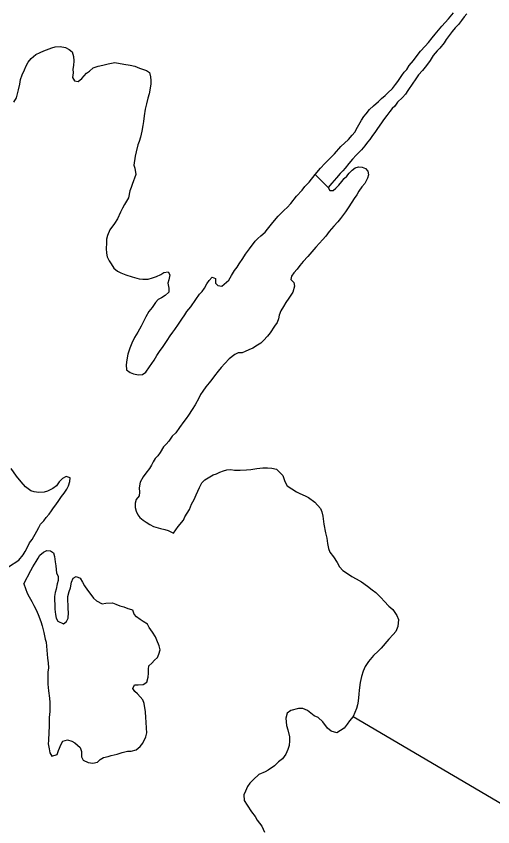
# Model space of a CAD drawing. Extents: x 3177185 to 3215018, y 812988 to 838321.
# Drawn here: x 3196183 to 3196601, y 834726 to 835438 of the extents above; entities that cross this region are included whole.
import ezdxf

# ---------------------------------------------------------------- set-up
doc = ezdxf.new("R2010")
doc.units = 0
doc.layers.add('V-TOPO-SHOR', color=7, linetype='Continuous')

msp = doc.modelspace()

# ---------------------------------------------------------------- linework, layer by layer
at = {"layer": 'V-TOPO-SHOR'}
for points in [[(3196456.46, 835287.51), (3196444.87, 835298.93), (3196449.66, 835304.41), (3196453.5, 835308.69), (3196456.13, 835311.31), (3196458.53, 835313.69), (3196461.88, 835317.26), (3196467.39, 835323.45), (3196474.1, 835329.64), (3196477.45, 835333.45), (3196479.85, 835336.3), (3196482.01, 835340.59), (3196485.61, 835346.79), (3196487.77, 835349.89), (3196489.68, 835352.27), (3196492.8, 835356.08), (3196496.15, 835359.17), (3196500.46, 835362.98), (3196503.1, 835365.6), (3196506.45, 835368.21), (3196508.84, 835370.83), (3196512.91, 835374.4), (3196515.55, 835377.97), (3196517.47, 835380.6), (3196521.06, 835385.84), (3196523.22, 835388.7), (3196525.38, 835391.08), (3196527.54, 835394.65), (3196531.13, 835399.18), (3196534.49, 835403.46), (3196537.37, 835407.27), (3196541.44, 835411.8), (3196544.31, 835414.89), (3196547.67, 835418.94), (3196550.31, 835422.28), (3196556.06, 835429.18), (3196558.93, 835432.52), (3196562.05, 835435.61), (3196566.36, 835440.85)], [(3196577.98, 835440.02), (3196575.74, 835437.32), (3196573.34, 835434.14), (3196570.62, 835430.65), (3196567.83, 835427.71), (3196565.28, 835424.62), (3196562.48, 835421.12), (3196560.08, 835417.47), (3196558.16, 835414.69), (3196554.25, 835410.01), (3196552.01, 835407.55), (3196548.66, 835403.5), (3196545.94, 835399.13), (3196543.62, 835395.71), (3196541.54, 835393.26), (3196539.14, 835390.4), (3196535.79, 835386.43), (3196532.83, 835382.06), (3196530.75, 835379.04), (3196526.44, 835372.61), (3196524.12, 835369.59), (3196521.56, 835366.58), (3196517.33, 835362.37)], [(3196180.53, 835362.54), (3196182.93, 835366.35), (3196184.63, 835373.27), (3196185.83, 835378.28), (3196186.33, 835382.34), (3196188.01, 835386.63), (3196189.93, 835390.92), (3196191.38, 835394.26), (3196193.3, 835397.6), (3196195.93, 835400.93), (3196200, 835404.26), (3196203.83, 835406.16), (3196206.94, 835407.58), (3196213.87, 835410.19), (3196216.74, 835411.14), (3196221.27, 835411.36), (3196225.81, 835410.39), (3196229.14, 835408.71), (3196231.76, 835406.55), (3196232.95, 835402.49), (3196233.17, 835398.91), (3196232.92, 835394.61), (3196232.43, 835391.51), (3196232.66, 835388.17), (3196231.93, 835384.11), (3196233.83, 835381.24), (3196236.93, 835380.51), (3196240.29, 835383.37), (3196242.2, 835385.75), (3196244.36, 835387.89), (3196246.99, 835389.79), (3196250.1, 835392.65), (3196254.65, 835394.07), (3196258.71, 835395.01), (3196263.48, 835396.19), (3196269.22, 835397.36), (3196277.09, 835395.91), (3196282.58, 835394.93), (3196286.64, 835393.96), (3196290.93, 835392.28), (3196297.13, 835390.35), (3196299.75, 835388.67), (3196300.46, 835384.61), (3196300.68, 835381.51), (3196300.67, 835378.41), (3196299.22, 835369.81), (3196298.25, 835366), (3196297.04, 835360.99), (3196295.83, 835356.45)], [(3196517.33, 835362.37), (3196515.01, 835359.04), (3196512.54, 835356.89), (3196510.62, 835354.2), (3196507.98, 835350.7), (3196505.03, 835346.89), (3196503.27, 835344.27), (3196499.83, 835339.43), (3196497.91, 835336.73), (3196494.8, 835332.44), (3196492.88, 835329.74), (3196491.04, 835327.36), (3196488.48, 835324.18), (3196485.69, 835320.77), (3196480.9, 835315.85), (3196477.78, 835312.44), (3196474.51, 835308.55), (3196471.31, 835304.58), (3196469.16, 835302.2), (3196467, 835299.74), (3196463.73, 835296.17), (3196461.73, 835293.78), (3196459.49, 835291.32), (3196456.46, 835287.51)], [(3196295.83, 835356.45), (3196295.1, 835350.49), (3196294.36, 835345.48), (3196293.64, 835342.14), (3196292.91, 835337.12), (3196291.7, 835331.87), (3196290.49, 835327.82), (3196289.53, 835324.96), (3196288.08, 835318.99), (3196287.11, 835314.94), (3196285.89, 835307.3), (3196286.84, 835304.44), (3196287.53, 835298.94), (3196284.41, 835290.35), (3196283.44, 835287.49), (3196282.48, 835284.63), (3196281.26, 835278.43), (3196277.67, 835272.71), (3196275.98, 835269.37), (3196274.3, 835266.04), (3196271.42, 835260.07), (3196268.78, 835256.02), (3196264.7, 835250.31), (3196262.78, 835245.54), (3196262.05, 835242.2), (3196261.8, 835238.62), (3196261.55, 835234.08), (3196262.01, 835230.02), (3196262.48, 835226.68), (3196264.38, 835223.09), (3196266.04, 835220.46), (3196268.42, 835216.87), (3196271.52, 835213.99), (3196274.61, 835212.55), (3196278.91, 835210.87), (3196284.39, 835209.18), (3196290.59, 835207.49), (3196293.93, 835207), (3196298.47, 835206.99), (3196302.3, 835208.17), (3196305.88, 835209.35), (3196309.47, 835211.25), (3196312.34, 835212.91), (3196315.92, 835213.62), (3196317.58, 835210.99), (3196316.61, 835206.46), (3196315.65, 835203.59), (3196316.59, 835199.05), (3196316.58, 835195.71), (3196313.47, 835192.62), (3196310.12, 835190.72), (3196307.25, 835189.29), (3196304.85, 835186.68), (3196301.97, 835182.15), (3196299.1, 835178.57), (3196296.46, 835174.05), (3196293.81, 835168.8), (3196292.37, 835165.7), (3196289.49, 835160.46), (3196286.61, 835155.93), (3196284.21, 835150.93), (3196282.29, 835146.64), (3196280.6, 835141.15), (3196279.63, 835136.14), (3196279.14, 835131.84), (3196279.6, 835127.54), (3196282.7, 835125.15), (3196285.56, 835123.94), (3196289.85, 835123.21), (3196293.44, 835123.44), (3196296.31, 835125.58), (3196299.66, 835130.1), (3196301.82, 835133.2), (3196303.74, 835136.06), (3196306.14, 835140.11), (3196308.3, 835143.45), (3196311.66, 835147.98), (3196315.02, 835153.22), (3196317.66, 835157.27), (3196320.05, 835160.6), (3196321.97, 835162.98), (3196325.09, 835167.51), (3196327.97, 835172.04), (3196330.61, 835175.85), (3196332.52, 835178.71), (3196335.88, 835182.76), (3196340.2, 835189.19), (3196343.55, 835193.96), (3196345.95, 835196.33), (3196347.87, 835199.19), (3196350.03, 835203.01), (3196351.95, 835205.87), (3196354.58, 835208.72), (3196357.45, 835207.76), (3196357.43, 835203.7), (3196359.57, 835201.55), (3196363.15, 835200.82), (3196369.14, 835206.29), (3196371.54, 835210.34), (3196374.18, 835214.63), (3196376.58, 835217.49)], [(3196444.87, 835298.93), (3196456.46, 835287.51), (3196457.8, 835284.8), (3196460.83, 835285.03), (3196463.14, 835287.02), (3196465.69, 835289.55), (3196468.49, 835292.89), (3196470.49, 835295.35), (3196472.64, 835297.65), (3196474.88, 835300.19), (3196477.51, 835302.81), (3196480.07, 835304.79), (3196483.01, 835305.66), (3196486.36, 835305.49), (3196489.22, 835304.28), (3196491.28, 835301.81), (3196491.82, 835298.55), (3196490.78, 835295.68), (3196488.54, 835291.23), (3196486.06, 835288.06), (3196483.43, 835284.25), (3196481.66, 835281.23), (3196479.35, 835277.81), (3196477.03, 835274.56), (3196474.07, 835269.79), (3196471.67, 835266.14), (3196467.2, 835260.26), (3196464.96, 835257.33), (3196461.36, 835253.68), (3196459.29, 835251.29), (3196457.37, 835248.91), (3196454.33, 835244.94), (3196451.3, 835241.69), (3196448.74, 835238.67), (3196445.71, 835235.26), (3196442.12, 835231.05), (3196438.6, 835226.93), (3196434.45, 835222.56), (3196431.65, 835219.07), (3196429.1, 835215.73), (3196426.3, 835212.64), (3196424.3, 835209.78), (3196423.58, 835206.76), (3196426.19, 835204.12), (3196426.98, 835200.86), (3196425.53, 835195.69), (3196423.77, 835192.91), (3196421.93, 835190.37), (3196419.22, 835186.64), (3196417.14, 835183.06), (3196414.73, 835179.17), (3196413.45, 835175.35), (3196412.96, 835172.17), (3196411.52, 835168.92), (3196409.44, 835165.9), (3196405.37, 835159.94), (3196403.05, 835157.08), (3196399.53, 835153.11), (3196397.22, 835150.97), (3196394.35, 835149.15), (3196390.2, 835146.62), (3196386.7, 835144.96), (3196383.67, 835143.53), (3196380.8, 835142.43), (3196377.3, 835142.28), (3196374.51, 835141.02), (3196369.48, 835137.05), (3196365.65, 835133.17), (3196362.45, 835129.43), (3196359.9, 835126.34), (3196356.78, 835122.21), (3196354.31, 835119.11), (3196351.91, 835116.1), (3196349.11, 835112.6), (3196346.39, 835108.87), (3196344.48, 835105.85), (3196342.87, 835102.75), (3196339.59, 835096.8), (3196337.19, 835092.67), (3196333.91, 835087.74), (3196331.83, 835084.72), (3196329.76, 835082.18), (3196326, 835076.94), (3196322.88, 835072.26), (3196319.45, 835069.32), (3196316.57, 835064.87), (3196314.26, 835062.09), (3196312.02, 835059.96), (3196309.14, 835054.87), (3196306.82, 835052.09), (3196304.59, 835049.63), (3196302.99, 835046.77), (3196301.31, 835043.83), (3196299.71, 835040.81), (3196296.43, 835036.92), (3196294.19, 835033.43), (3196291.55, 835028.74), (3196290.66, 835023.89), (3196290.81, 835019.99), (3196290.56, 835016.97), (3196288.08, 835013.79)], [(3196376.58, 835217.49), (3196378.26, 835220.59), (3196381.61, 835225.35), (3196384.01, 835228.93), (3196387.37, 835233.69), (3196392.4, 835240.36), (3196394.56, 835242.74), (3196397.43, 835245.12), (3196401.26, 835248.45), (3196403.18, 835251.07), (3196407.73, 835256.79), (3196412.53, 835262.5), (3196415.64, 835265.59), (3196417.79, 835267.74), (3196420.43, 835269.88), (3196423.54, 835273.45), (3196428.58, 835279.88), (3196433.61, 835285.36), (3196436.01, 835288.45), (3196439.6, 835292.26), (3196444.87, 835298.93)], [(3196175.9, 834954.52), (3196185.02, 834960.47), (3196188.85, 834964.99), (3196190.53, 834967.86), (3196192.45, 834971.91), (3196194.38, 834975.72), (3196196.77, 834978.58), (3196200.85, 834985.73), (3196202.53, 834989.07), (3196203.97, 834991.93), (3196206.85, 834995.02), (3196209.01, 834997.88), (3196211.64, 835000.74), (3196213.56, 835003.84), (3196215.48, 835006.22), (3196217.4, 835008.84), (3196220.03, 835012.89), (3196222.43, 835016.22), (3196224.83, 835019.32), (3196226.99, 835022.66), (3196228.67, 835025.75), (3196229.88, 835029.33), (3196230.12, 835032.67), (3196226.55, 835033.88), (3196223.2, 835032.22), (3196220.33, 835029.12), (3196218.16, 835025.79), (3196214.82, 835023.17), (3196210.27, 835021.04), (3196207.16, 835020.09), (3196202.39, 835019.87), (3196198.33, 835020.36), (3196195.47, 835021.32), (3196190.94, 835024.68), (3196186.9, 835029.23), (3196182.86, 835034.25), (3196178.34, 835040.95)], [(3196320.7, 834984.17), (3196324.78, 834989.88), (3196329.33, 834995.6), (3196330.77, 834998.46), (3196334.61, 835004.89), (3196336.53, 835009.42), (3196338.7, 835013.71), (3196340.62, 835017.77), (3196343.51, 835024.2), (3196345.67, 835028.26), (3196348.06, 835030.88), (3196355.48, 835035.39), (3196358.35, 835036.33), (3196361.21, 835037.76), (3196364.56, 835038.7), (3196367.43, 835039.65), (3196371.01, 835040.12), (3196374.35, 835039.39), (3196379.13, 835039.37), (3196384.85, 835039.59), (3196388.44, 835040.06), (3196393.69, 835040.76), (3196399.19, 835041.46), (3196403.25, 835041.45), (3196406.83, 835041.2), (3196411.12, 835040.23), (3196416.6, 835034.72), (3196418.25, 835029.46), (3196420.39, 835025.64), (3196428.49, 835020.36), (3196431.59, 835018.92), (3196436.12, 835016.75), (3196439.21, 835015.31), (3196444.7, 835011.23), (3196449.69, 835005.73), (3196450.88, 835002.86), (3196451.82, 834999.04), (3196452.51, 834991.87), (3196453.92, 834984.47), (3196455.1, 834979.69), (3196455.8, 834975.15), (3196456.75, 834970.61), (3196457.93, 834967.5), (3196461.02, 834963.2), (3196464.35, 834958.41), (3196466.48, 834954.58), (3196469.34, 834951.23), (3196473.39, 834948.59), (3196477.2, 834945.96), (3196481.02, 834944.03), (3196485.54, 834941.39), (3196491.02, 834937.56), (3196495.07, 834934.44), (3196498.17, 834932.04), (3196502.93, 834927.25), (3196505.55, 834924.38), (3196509.59, 834920.07), (3196513.16, 834916.96), (3196516.73, 834911.69), (3196518.15, 834908.35), (3196517.65, 834902.14), (3196515.73, 834897.85), (3196513.57, 834894.99), (3196509.74, 834890.94), (3196502.79, 834883.09), (3196500.16, 834880.47), (3196496.09, 834876.66), (3196491.77, 834871.42), (3196488.89, 834867.13), (3196486.97, 834862.84), (3196485.76, 834858.31), (3196484.55, 834853.06), (3196483.58, 834846.38), (3196483.33, 834842.8), (3196482.83, 834836.59), (3196482.1, 834833.25), (3196481.38, 834830.15), (3196478.25, 834823.23), (3196475.14, 834819.19), (3196472.98, 834816.33), (3196470.34, 834812.99), (3196464.12, 834808.71), (3196459.11, 834810.4), (3196455.78, 834813.04), (3196451.74, 834818.54), (3196447.69, 834822.14), (3196444.11, 834823.82), (3196438.4, 834828.37), (3196434.1, 834830.29), (3196430.29, 834830.31), (3196423.6, 834828.42), (3196420.48, 834826.04), (3196419.28, 834821.75), (3196419.73, 834815.3), (3196420.91, 834811.47), (3196422.57, 834805.26), (3196422.56, 834801.92), (3196422.06, 834797.62), (3196421.1, 834794.05), (3196419.18, 834789.99), (3196416.3, 834785.94)], [(3196288.08, 835013.79), (3196287.2, 835010.29), (3196287.11, 835006.63), (3196287.97, 835003.37), (3196289.31, 835000.26), (3196291.21, 834997.71), (3196293.99, 834995.47), (3196296.77, 834993.79), (3196300.03, 834991.71), (3196303.05, 834989.87), (3196309.25, 834988.34), (3196313.07, 834987.45), (3196315.93, 834986.49), (3196320.7, 834984.17)], [(3196189.49, 834939.69), (3196195.57, 834951.21), (3196197.17, 834954.54), (3196200.05, 834959.31), (3196201.81, 834962.25), (3196203.49, 834964.79), (3196206.76, 834967.33), (3196209.55, 834968.91), (3196212.81, 834968.66), (3196215.36, 834966.82), (3196216.14, 834963.64), (3196217, 834959.02), (3196217.55, 834955.28), (3196217.62, 834952.09), (3196218.01, 834948.91), (3196219.59, 834946.2), (3196219.5, 834942.62), (3196218.54, 834939.6), (3196217.72, 834934.9), (3196216.76, 834931.88), (3196216.35, 834928.38), (3196216.34, 834924.88), (3196216.57, 834921.62), (3196216.63, 834917.24), (3196217.1, 834912.78), (3196217.64, 834909.52), (3196219.23, 834906.96), (3196224.16, 834904.56), (3196226.87, 834906.46), (3196228.15, 834909.33), (3196228.64, 834914.34), (3196228.18, 834917.52), (3196228.19, 834920.86), (3196228.04, 834924.92), (3196227.89, 834928.35), (3196229.26, 834932.88), (3196230.22, 834935.98), (3196231.19, 834941.15), (3196232.64, 834944.65), (3196235.43, 834946.07), (3196238.69, 834944.71), (3196240.82, 834941.12), (3196242.56, 834937.93), (3196245.26, 834934.18), (3196247.16, 834931.39), (3196250.41, 834927.16), (3196253.03, 834924.61), (3196258.19, 834922.12), (3196261.38, 834922.67), (3196267.19, 834922.97), (3196270.13, 834921.69), (3196273.63, 834920.33), (3196276.97, 834919.52), (3196280.62, 834918), (3196283.73, 834917.19), (3196284.92, 834916.47)], [(3196189.49, 834939.69), (3196192.33, 834931.56), (3196193.99, 834928.21), (3196196.36, 834924.15), (3196198.26, 834920.56), (3196200.16, 834916.73), (3196202.06, 834912.67), (3196204.42, 834906.69), (3196205.37, 834902.63), (3196207.02, 834896.9), (3196207.96, 834891.16), (3196208.91, 834888.3), (3196209.83, 834877.79), (3196210.05, 834874.21), (3196210.76, 834870.14), (3196210.98, 834865.85), (3196210.49, 834862.03), (3196210.48, 834858.21), (3196210.46, 834851.52), (3196210.92, 834845.55), (3196211.86, 834839.34), (3196212.32, 834835.52), (3196212.31, 834831.22), (3196212.3, 834827.64), (3196211.56, 834822.15), (3196211.55, 834818.57), (3196211.54, 834814.28), (3196211.29, 834809.26), (3196211.02, 834802.1), (3196210.77, 834799), (3196211.48, 834794.7), (3196212.18, 834791.11), (3196213.85, 834788.24), (3196218.62, 834789.9), (3196219.83, 834793.24), (3196222, 834798.72), (3196223.68, 834801.34), (3196227.74, 834802.53), (3196231.55, 834801.56), (3196234.18, 834799.88), (3196238.94, 834795.81), (3196239.88, 834792.46), (3196240.11, 834787.68), (3196241.29, 834784.82), (3196245.82, 834782.65), (3196249.88, 834782.16), (3196253.94, 834783.1), (3196256.33, 834785.48), (3196259.21, 834787.15), (3196263.27, 834788.09), (3196266.13, 834789.04), (3196271.15, 834789.97), (3196275.69, 834791.63), (3196280.47, 834792.57), (3196283.58, 834792.8), (3196287.88, 834793.98), (3196291.47, 834796.84), (3196293.86, 834799.69), (3196296.51, 834805.42), (3196297.23, 834808.76), (3196297.01, 834812.82), (3196296.79, 834818.07), (3196296.56, 834822.37), (3196296.1, 834827.38), (3196294.93, 834834.55), (3196293.74, 834837.66), (3196291.36, 834840.53), (3196288.98, 834842.92), (3196286.84, 834845.08), (3196284.94, 834847.71), (3196286.38, 834851.05), (3196289.73, 834851.04), (3196294.02, 834851.26), (3196297.37, 834853.16), (3196298.58, 834857.69), (3196298.83, 834861.04), (3196298.84, 834864.62), (3196299.09, 834867.72), (3196301.72, 834869.86), (3196303.88, 834872.72), (3196306.75, 834874.86), (3196307.95, 834877.72), (3196308.92, 834881.54), (3196307.98, 834885.12), (3196306.08, 834890.14), (3196304.9, 834893.01), (3196302.28, 834897.08), (3196299.43, 834901.15), (3196297.77, 834904.25), (3196293.96, 834906.65), (3196291.33, 834908.33), (3196288.24, 834910.73), (3196286.1, 834912.89), (3196284.92, 834916.47)], [(3196478.25, 834823.23), (3197280.56, 834351.22), (3197448.24, 834277.16)], [(3196416.3, 834785.94), (3196412.71, 834783.33), (3196409.36, 834779.76), (3196403.85, 834775.96), (3196400.98, 834774.53), (3196395.49, 834772.16), (3196390.94, 834767.88), (3196387.58, 834764.55), (3196385.66, 834761.69), (3196383.74, 834757.63), (3196382.3, 834754.3), (3196382.76, 834749.52), (3196385.37, 834745.21), (3196389.18, 834739.47), (3196392.27, 834735.4), (3196394.17, 834732.05), (3196398.21, 834726.79), (3196400.58, 834721.53)]]:
    msp.add_lwpolyline(points, dxfattribs=at)

doc.saveas('drawing.dxf')
